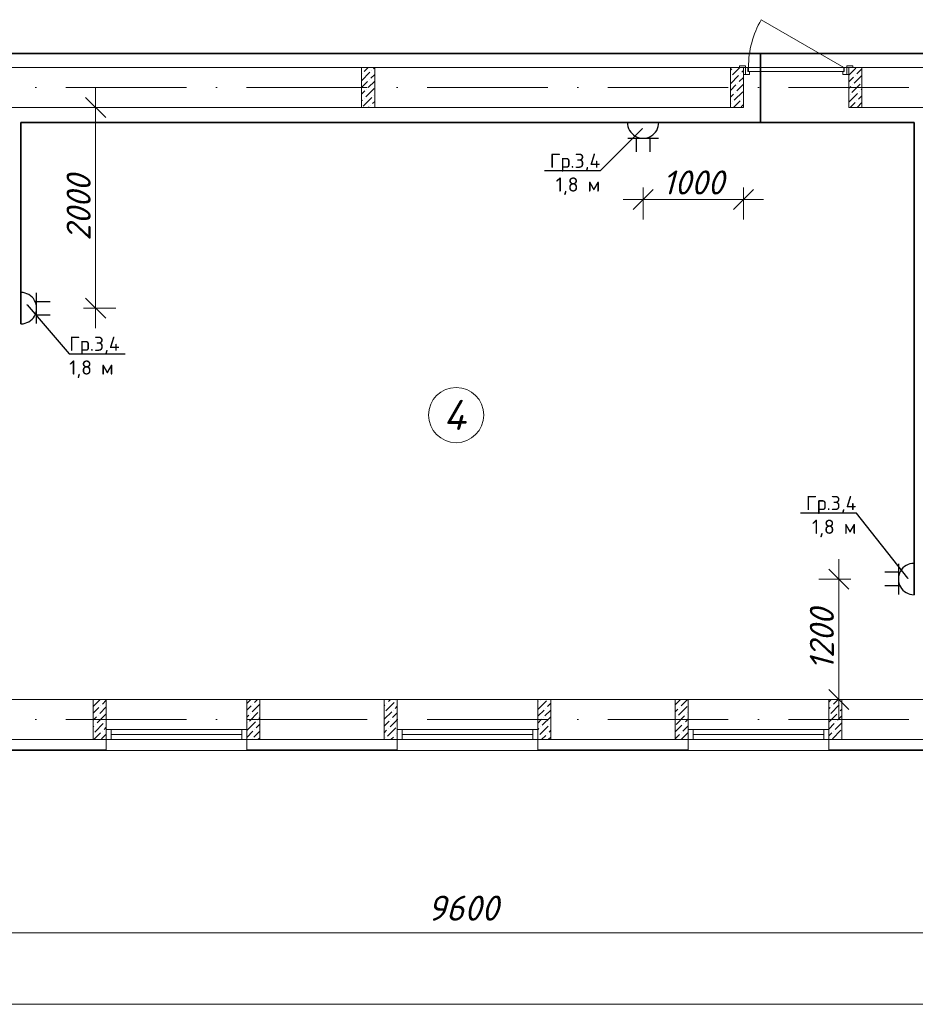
# Model space of a CAD drawing. Header units: millimetres. Extents: x 1114507 to 93926427, y 174473 to 817039.
# Tile 340 of 483: x 1785122 to 1794047, y 763987 to 773800. Entities that reach past the tile are written whole.
import ezdxf
from ezdxf import colors
from ezdxf.entities.mleader import LeaderData, LeaderLine
from ezdxf.math import Vec2, Vec3

# ---------------------------------------------------------------- set-up
doc = ezdxf.new("R2010")
doc.units = ezdxf.units.MM
doc.linetypes.add('ACAD_ISO10W100', pattern=[18, 12, -3, 0, -3])
for name, color, linetype, lineweight in [('Doors', 86, 'Continuous', 13), ('expl', 234, 'Continuous', 13), ('размеры', 12, 'Continuous', 15)]:
    doc.layers.add(name, color=color, linetype=linetype, lineweight=lineweight)
for name, color, linetype in [('NOTE', 3, 'Continuous'), ('RAZMERNAR', 152, 'Continuous'), ('ЭО', 20, 'Continuous')]:
    doc.layers.add(name, color=color, linetype=linetype)
doc.styles.get("Standard").update_dxf_attribs({"font": 'isocpeui.ttf'})
doc.styles.add('X_ISO', font='isocpeui.ttf')
doc.styles.add('ГОСТ 300', font='isocpeui.ttf', dxfattribs={"height": 300})
doc.styles.add('Суннат', font='ariali.ttf', dxfattribs={"height": 250})
doc.dimstyles.new('Санжар', dxfattribs={"dimtxt": 240, "dimasz": 200, "dimexe": 200, "dimexo": 200, "dimgap": 50, "dimtad": 1, "dimdec": 0, "dimtxsty": 'Standard', "dimblk": 'OBLIQUE', "dimcen": 2.5, "dimdle": 200, "dimclrd": 152, "dimclre": 152, "dimclrt": 152, "dimadec": 0, "dimazin": 0, "dimtfac": 1, "dimtdec": 0, "dimtmove": 0, "dimatfit": 3, "dimldrblk": 'OBLIQUE', "dimfxl": 0, "dimlwd": 0, "dimlwe": 0, "dimarcsym": 0})

# ---------------------------------------------------------------- blocks, each defined once
blk = doc.blocks.new('blokqav3mak')
at = {"lineweight": 0, "ltscale": 100}
for p, q in [((1610716.4, 773325.1), (1602966.4, 773325.1)), ((1610716.4, 772925.1), (1610716.4, 773325.1)), ((1612966.4, 773325.1), (1611766.4, 773325.1)), ((1611766.4, 772925.1), (1611766.4, 773325.1)), ((1610716.4, 772925.1), (1603366.4, 772925.1)), ((1612566.4, 772925.1), (1611766.4, 772925.1)), ((1603366.4, 767025.1), (1604366.4, 767025.1)), ((1604366.4, 767025.1), (1604366.4, 766625.1)), ((1605766.4, 767025.1), (1604366.4, 767025.1)), ((1605766.4, 767025.1), (1607266.4, 767025.1)), ((1605766.4, 767025.1), (1605766.4, 766625.1)), ((1607266.4, 767025.1), (1607266.4, 766625.1)), ((1608666.4, 767025.1), (1607266.4, 767025.1)), ((1608666.4, 767025.1), (1610166.4, 767025.1)), ((1608666.4, 767025.1), (1608666.4, 766625.1)), ((1610166.4, 767025.1), (1610166.4, 766625.1)), ((1611566.4, 767025.1), (1610166.4, 767025.1)), ((1611566.4, 767025.1), (1614136.4, 767025.1)), ((1611566.4, 767025.1), (1611566.4, 766625.1)), ((1602296.4, 766625.1), (1604366.4, 766625.1)), ((1605766.4, 766625.1), (1607266.4, 766625.1)), ((1608666.4, 766625.1), (1610166.4, 766625.1)), ((1611566.4, 766625.1), (1614266.4, 766625.1)), ((1605766.4, 766518.1), (1604366.4, 766518.1)), ((1608666.4, 766518.1), (1607266.4, 766518.1)), ((1611566.4, 766518.1), (1610166.4, 766518.1))]:
    blk.add_line(p, q, dxfattribs=at)
at = {"linetype": 'Continuous', "lineweight": 0, "ltscale": 100}
for p, q in [((1606911.4, 773192.4, 0), (1606994.6, 773275.6, 0)), ((1606918.8, 773267.2, 0), (1606918.8, 773267.2, 0)), ((1606935.7, 773284.1, 0), (1606976.7, 773325.1, 0)), ((1607003, 773216.7, 0), (1607041.4, 773255, 0)), ((1607011.5, 773292.5, 0), (1607011.5, 773292.5, 0)), ((1607028.3, 773309.3, 0), (1607041.4, 773322.4, 0)), ((1610586.4, 773297.2, 0), (1610599.3, 773310.1, 0)), ((1610586.4, 773162.5, 0), (1610666.7, 773242.8, 0)), ((1610607.7, 773251.2, 0), (1610681.7, 773325.1, 0)), ((1610683.5, 773259.6, 0), (1610683.5, 773259.6, 0)), ((1610700.3, 773276.4, 0), (1610716.4, 773292.5, 0)), ((1611766.4, 773247.5, 0), (1611837.4, 773318.5, 0)), ((1611820.6, 773167, 0), (1611896.4, 773242.8, 0)), ((1611829, 773242.8, 0), (1611829, 773242.8, 0)), ((1611845.8, 773259.6, 0), (1611896.4, 773310.1, 0)), ((1606911.4, 773125, 0), (1606969.4, 773183, 0)), ((1606977.8, 773124.1, 0), (1607041.4, 773187.7, 0)), ((1606986.2, 773199.9, 0), (1606986.2, 773199.9, 0)), ((1610586.4, 773095.1, 0), (1610641.4, 773150.1, 0)), ((1610590.9, 773234.3, 0), (1610590.9, 773234.3, 0)), ((1610649.8, 773091.2, 0), (1610716.4, 773157.7, 0)), ((1610658.2, 773167, 0), (1610658.2, 773167, 0)), ((1610675.1, 773183.8, 0), (1610716.4, 773225.1, 0)), ((1611766.4, 773180.1, 0), (1611812.2, 773225.9, 0)), ((1611795.3, 773074.4, 0), (1611879.5, 773158.6, 0)), ((1611803.7, 773150.1, 0), (1611803.7, 773150.1, 0)), ((1611896.3, 773175.4, 0), (1611896.3, 773175.4, 0)), ((1606911.4, 773057.7, 0), (1606944.1, 773090.4, 0)), ((1606952.5, 773031.5, 0), (1607036.7, 773115.7, 0)), ((1606960.9, 773107.3, 0), (1606960.9, 773107.3, 0)), ((1610586.4, 773027.7, 0), (1610616.1, 773057.5, 0)), ((1610624.6, 772998.6, 0), (1610708.8, 773082.8, 0)), ((1610633, 773074.4, 0), (1610633, 773074.4, 0)), ((1611766.4, 773112.8, 0), (1611786.9, 773133.3, 0)), ((1611770.1, 772981.8, 0), (1611854.2, 773066, 0)), ((1611778.5, 773057.5, 0), (1611778.5, 773057.5, 0)), ((1611871.1, 773082.8, 0), (1611871.1, 773082.8, 0)), ((1611887.9, 773099.6, 0), (1611896.4, 773108.1, 0)), ((1606911.4, 772990.3, 0), (1606918.8, 772997.8, 0)), ((1606927.3, 772938.9, 0), (1607011.5, 773023.1, 0)), ((1606935.7, 773014.7, 0), (1606935.7, 773014.7, 0)), ((1607003, 772947.3, 0), (1607003, 772947.3, 0)), ((1607019.9, 772964.1, 0), (1607041.4, 772985.6, 0)), ((1607028.3, 773039.9, 0), (1607028.3, 773039.9, 0)), ((1610586.4, 772960.4, 0), (1610590.9, 772964.9, 0)), ((1610607.7, 772981.8, 0), (1610607.7, 772981.8, 0)), ((1610618.4, 772925.1, 0), (1610683.5, 772990.2, 0)), ((1610691.9, 772931.3, 0), (1610716.4, 772955.7, 0)), ((1610700.3, 773007, 0), (1610700.3, 773007, 0)), ((1611780.7, 772925.1, 0), (1611829, 772973.3, 0)), ((1611845.8, 772990.2, 0), (1611845.8, 772990.2, 0)), ((1611848.1, 772925.1, 0), (1611896.4, 772973.4, 0)), ((1611862.7, 773007, 0), (1611896.4, 773040.7, 0)), ((1606980.8, 772925.1, 0), (1606986.2, 772930.5, 0)), ((1604236.4, 766955.3, 0), (1604306.2, 767025.1, 0)), ((1604310.6, 766962.2, 0), (1604310.6, 766962.2, 0)), ((1604327.5, 766979.1, 0), (1604366.4, 767017.9, 0)), ((1605766.4, 766984.7, 0), (1605806.8, 767025.1, 0)), ((1605766.4, 766917.3, 0), (1605811.2, 766962.2, 0)), ((1605819.7, 766903.3, 0), (1605896.4, 766980, 0)), ((1605828.1, 766979.1, 0), (1605828.1, 766979.1, 0)), ((1605844.9, 766995.9, 0), (1605874.1, 767025.1, 0)), ((1607136.4, 766963, 0), (1607144, 766970.6, 0)), ((1607152.4, 766911.7, 0), (1607236.6, 766995.9, 0)), ((1607160.8, 766987.5, 0), (1607160.8, 766987.5, 0)), ((1607177.6, 767004.3, 0), (1607198.4, 767025.1, 0)), ((1607253.4, 767012.7, 0), (1607253.4, 767012.7, 0)), ((1608669.8, 766928.6, 0), (1608754, 767012.7, 0)), ((1608678.2, 767004.3, 0), (1608678.2, 767004.3, 0)), ((1608695.1, 767021.2, 0), (1608699, 767025.1, 0)), ((1608762.4, 766953.8, 0), (1608796.4, 766987.7, 0)), ((1610036.4, 766970.8, 0), (1610086.8, 767021.2, 0)), ((1610095.2, 766962.2, 0), (1610158, 767025.1, 0)), ((1611566.4, 767000.2, 0), (1611591.3, 767025.1, 0)), ((1611587.3, 766886.5, 0), (1611671.5, 766970.6, 0)), ((1611595.8, 766962.2, 0), (1611595.8, 766962.2, 0)), ((1611612.6, 766979.1, 0), (1611658.6, 767025.1, 0)), ((1611688.4, 766987.5, 0), (1611688.4, 766987.5, 0)), ((1604236.4, 766887.9, 0), (1604293.8, 766945.4, 0)), ((1604277, 766793.8, 0), (1604361.2, 766878, 0)), ((1604285.4, 766869.6, 0), (1604285.4, 766869.6, 0)), ((1604302.2, 766886.5, 0), (1604366.4, 766950.6, 0)), ((1605766.4, 766850, 0), (1605786, 766869.6, 0)), ((1605794.4, 766810.7, 0), (1605878.6, 766894.9, 0)), ((1605802.8, 766886.5, 0), (1605802.8, 766886.5, 0)), ((1605895.4, 766911.7, 0), (1605895.4, 766911.7, 0)), ((1607136.4, 766828.3, 0), (1607211.3, 766903.3, 0)), ((1607219.7, 766844.4, 0), (1607266.4, 766891, 0)), ((1607228.2, 766920.1, 0), (1607228.2, 766920.1, 0)), ((1607245, 766937, 0), (1607266.4, 766958.3, 0)), ((1608666.4, 766857.7, 0), (1608728.8, 766920.1, 0)), ((1608737.2, 766861.2, 0), (1608796.4, 766920.4, 0)), ((1608745.6, 766937, 0), (1608745.6, 766937, 0)), ((1610036.4, 766903.4, 0), (1610061.5, 766928.6, 0)), ((1610069.9, 766869.6, 0), (1610154.1, 766953.8, 0)), ((1610078.3, 766945.4, 0), (1610078.3, 766945.4, 0)), ((1610145.7, 766878, 0), (1610145.7, 766878, 0)), ((1610162.5, 766894.9, 0), (1610166.4, 766898.7, 0)), ((1611566.4, 766932.8, 0), (1611578.9, 766945.4, 0)), ((1611566.4, 766798.1, 0), (1611646.3, 766878, 0)), ((1611570.5, 766869.6, 0), (1611570.5, 766869.6, 0)), ((1611663.1, 766894.9, 0), (1611663.1, 766894.9, 0)), ((1611680, 766911.7, 0), (1611696.4, 766928.1, 0)), ((1604236.4, 766820.6, 0), (1604268.5, 766852.8, 0)), ((1604251.7, 766701.2, 0), (1604335.9, 766785.4, 0)), ((1604260.1, 766777, 0), (1604260.1, 766777, 0)), ((1604352.7, 766802.3, 0), (1604352.7, 766802.3, 0)), ((1605769.1, 766718.1, 0), (1605853.3, 766802.3, 0)), ((1605777.6, 766793.8, 0), (1605777.6, 766793.8, 0)), ((1605861.7, 766743.3, 0), (1605896.4, 766777.9, 0)), ((1605870.2, 766819.1, 0), (1605870.2, 766819.1, 0)), ((1605887, 766835.9, 0), (1605896.4, 766845.3, 0)), ((1607136.4, 766761, 0), (1607186.1, 766810.7, 0)), ((1607194.5, 766751.8, 0), (1607266.4, 766823.6, 0)), ((1607202.9, 766827.5, 0), (1607202.9, 766827.5, 0)), ((1608666.4, 766790.4, 0), (1608703.5, 766827.5, 0)), ((1608711.9, 766768.6, 0), (1608796.1, 766852.8, 0)), ((1608720.3, 766844.4, 0), (1608720.3, 766844.4, 0)), ((1608787.7, 766777, 0), (1608787.7, 766777, 0)), ((1610036.4, 766701.4, 0), (1610103.6, 766768.6, 0)), ((1610044.7, 766777, 0), (1610128.8, 766861.2, 0)), ((1610053.1, 766852.8, 0), (1610053.1, 766852.8, 0)), ((1610112, 766709.7, 0), (1610166.4, 766764, 0)), ((1610120.4, 766785.4, 0), (1610120.4, 766785.4, 0)), ((1610137.3, 766802.3, 0), (1610166.4, 766831.4, 0)), ((1611566.4, 766730.8, 0), (1611621, 766785.4, 0)), ((1611629.4, 766726.5, 0), (1611696.4, 766793.4, 0)), ((1611637.9, 766802.3, 0), (1611637.9, 766802.3, 0)), ((1611654.7, 766819.1, 0), (1611696.4, 766860.8, 0)), ((1604236.4, 766753.2, 0), (1604243.3, 766760.2, 0)), ((1604242.9, 766625.1, 0), (1604310.6, 766692.8, 0)), ((1604319.1, 766633.9, 0), (1604366.4, 766681.2, 0)), ((1604327.5, 766709.7, 0), (1604327.5, 766709.7, 0)), ((1604344.3, 766726.5, 0), (1604366.4, 766748.5, 0)), ((1605766.4, 766647.9, 0), (1605828.1, 766709.7, 0)), ((1605836.5, 766650.7, 0), (1605896.4, 766710.6, 0)), ((1605844.9, 766726.5, 0), (1605844.9, 766726.5, 0)), ((1607136.4, 766693.6, 0), (1607160.8, 766718.1, 0)), ((1607169.2, 766659.1, 0), (1607253.4, 766743.3, 0)), ((1607177.6, 766734.9, 0), (1607177.6, 766734.9, 0)), ((1607245, 766667.6, 0), (1607245, 766667.6, 0)), ((1607261.8, 766684.4, 0), (1607266.4, 766688.9, 0)), ((1608666.4, 766723, 0), (1608678.2, 766734.9, 0)), ((1608686.7, 766676, 0), (1608770.8, 766760.2, 0)), ((1608695.1, 766751.8, 0), (1608695.1, 766751.8, 0)), ((1608703.1, 766625.1, 0), (1608745.6, 766667.6, 0)), ((1608762.4, 766684.4, 0), (1608762.4, 766684.4, 0)), ((1608779.3, 766701.2, 0), (1608796.4, 766718.3, 0)), ((1610036.4, 766634, 0), (1610078.3, 766676, 0)), ((1610094.8, 766625.1, 0), (1610166.4, 766696.7, 0)), ((1610095.2, 766692.8, 0), (1610095.2, 766692.8, 0)), ((1611566.4, 766663.4, 0), (1611595.8, 766692.8, 0)), ((1611604.2, 766633.9, 0), (1611688.4, 766718.1, 0)), ((1611612.6, 766709.7, 0), (1611612.6, 766709.7, 0)), ((1605819.7, 766633.9, 0), (1605819.7, 766633.9, 0)), ((1605878.2, 766625.1, 0), (1605895.4, 766642.3, 0)), ((1607152.4, 766642.3, 0), (1607152.4, 766642.3, 0)), ((1607202.5, 766625.1, 0), (1607228.2, 766650.7, 0)), ((1608669.8, 766659.1, 0), (1608669.8, 766659.1, 0)), ((1608770.5, 766625.1, 0), (1608796.4, 766651, 0)), ((1610162.5, 766625.5, 0), (1610162.5, 766625.5, 0)), ((1611662.7, 766625.1, 0), (1611663.1, 766625.5, 0)), ((1611680, 766642.3, 0), (1611680, 766642.3, 0))]:
    blk.add_line(p, q, dxfattribs=at)
at = {"color": 1, "linetype": 'ACAD_ISO10W100', "lineweight": 0, "ltscale": 100}
for p, q in [((1626766.4, 773125.1), (1599766.4, 773125.1)), ((1626766.4, 766825.1), (1599766.4, 766825.1))]:
    blk.add_line(p, q, dxfattribs=at)
at = {"color": 5, "lineweight": 0}
for p, q in [((1604366.4, 766725.1), (1604416.4, 766725.1)), ((1604366.4, 766625.1), (1604366.4, 766725.1)), ((1605716.4, 766725.1), (1604416.4, 766725.1)), ((1604416.4, 766725.1), (1604416.4, 766625.1)), ((1605716.4, 766675.1), (1604416.4, 766675.1)), ((1605766.4, 766725.1), (1605716.4, 766725.1)), ((1605716.4, 766725.1), (1605716.4, 766625.1)), ((1605766.4, 766625.1), (1605766.4, 766725.1)), ((1607266.4, 766725.1), (1607316.4, 766725.1)), ((1607266.4, 766625.1), (1607266.4, 766725.1)), ((1608616.4, 766725.1), (1607316.4, 766725.1)), ((1607316.4, 766725.1), (1607316.4, 766625.1)), ((1608616.4, 766675.1), (1607316.4, 766675.1)), ((1608666.4, 766725.1), (1608616.4, 766725.1)), ((1608616.4, 766725.1), (1608616.4, 766625.1)), ((1608666.4, 766625.1), (1608666.4, 766725.1)), ((1610166.4, 766725.1), (1610216.4, 766725.1)), ((1610166.4, 766625.1), (1610166.4, 766725.1)), ((1611516.4, 766725.1), (1610216.4, 766725.1)), ((1610216.4, 766725.1), (1610216.4, 766625.1)), ((1611516.4, 766675.1), (1610216.4, 766675.1)), ((1611566.4, 766725.1), (1611516.4, 766725.1)), ((1611516.4, 766725.1), (1611516.4, 766625.1)), ((1611566.4, 766625.1), (1611566.4, 766725.1)), ((1604416.4, 766625.1), (1604366.4, 766625.1)), ((1605716.4, 766625.1), (1604416.4, 766625.1)), ((1605716.4, 766625.1), (1605766.4, 766625.1)), ((1607316.4, 766625.1), (1607266.4, 766625.1)), ((1608616.4, 766625.1), (1607316.4, 766625.1)), ((1608616.4, 766625.1), (1608666.4, 766625.1)), ((1610216.4, 766625.1), (1610166.4, 766625.1)), ((1611516.4, 766625.1), (1610216.4, 766625.1)), ((1611516.4, 766625.1), (1611566.4, 766625.1))]:
    blk.add_line(p, q, dxfattribs=at)
at = {"color": 252, "lineweight": 0, "ltscale": 100}
for p, q in [((1604366.4, 766625.1), (1604366.4, 766518.1)), ((1605766.4, 766625.1), (1605766.4, 766518.1)), ((1607266.4, 766625.1), (1607266.4, 766518.1)), ((1608666.4, 766625.1), (1608666.4, 766518.1)), ((1610166.4, 766625.1), (1610166.4, 766518.1)), ((1611566.4, 766625.1), (1611566.4, 766518.1)), ((1602166.4, 766518.1), (1604366.4, 766518.1)), ((1605766.4, 766518.1), (1607266.4, 766518.1)), ((1608666.4, 766518.1), (1610166.4, 766518.1)), ((1611566.4, 766518.1), (1614266.4, 766518.1))]:
    blk.add_line(p, q, dxfattribs=at)
at = {"color": 32, "lineweight": 0, "ltscale": 100}
for p, q in [((1602166.4, 766525.1), (1604366.4, 766525.1)), ((1605766.4, 766525.1), (1607266.4, 766525.1)), ((1608666.4, 766525.1), (1610166.4, 766525.1)), ((1611566.4, 766525.1), (1614266.4, 766525.1))]:
    blk.add_line(p, q, dxfattribs=at)
at = {"layer": 'Doors', "lineweight": 0}
for p, q in [((1611716.4, 773325.1), (1610893.6, 773800.1)), ((1610736.4, 773340.1), (1610676.4, 773340.1)), ((1610676.4, 773340.1), (1610676.4, 773325.1)), ((1610736.4, 773325.1), (1610736.4, 773340.1)), ((1611806.4, 773340.1), (1611746.4, 773340.1)), ((1611746.4, 773340.1), (1611746.4, 773325.1)), ((1611806.4, 773325.1), (1611806.4, 773340.1)), ((1610676.4, 773325.1), (1610736.4, 773325.1)), ((1610736.4, 773325.1), (1610716.4, 773325.1)), ((1610716.4, 773325.1), (1610716.4, 773255.1)), ((1610716.4, 773255.1), (1610736.4, 773255.1)), ((1610736.4, 773255.1), (1610736.4, 773325.1)), ((1610736.4, 773325.1), (1610761.4, 773325.1)), ((1610736.4, 773255.1), (1610736.4, 773325.1)), ((1610776.4, 773255.1), (1610736.4, 773255.1)), ((1610761.4, 773325.1), (1610761.4, 773285.1)), ((1610761.4, 773285.1), (1610776.4, 773285.1)), ((1611716.4, 773325.1), (1610766.4, 773325.1)), ((1610766.4, 773325.1), (1610766.4, 773285.1)), ((1610766.4, 773285.1), (1611716.4, 773285.1)), ((1610776.4, 773285.1), (1610776.4, 773255.1)), ((1611706.4, 773285.1), (1611706.4, 773255.1)), ((1611721.4, 773285.1), (1611706.4, 773285.1)), ((1611706.4, 773255.1), (1611746.4, 773255.1)), ((1611716.4, 773285.1), (1611716.4, 773325.1)), ((1611746.4, 773325.1), (1611721.4, 773325.1)), ((1611721.4, 773325.1), (1611721.4, 773285.1)), ((1611746.4, 773255.1), (1611746.4, 773325.1)), ((1611746.4, 773255.1), (1611746.4, 773325.1)), ((1611746.4, 773325.1), (1611766.4, 773325.1)), ((1611746.4, 773325.1), (1611806.4, 773325.1)), ((1611766.4, 773255.1), (1611746.4, 773255.1)), ((1611766.4, 773325.1), (1611766.4, 773255.1))]:
    blk.add_line(p, q, dxfattribs=at)
blk.add_arc((1611716.4, 773325.1), 950, 150, 180, dxfattribs=at)
at = {"layer": 'RAZMERNAR', "lineweight": 0, "ltscale": 100}
for p, q in [((1612916.4, 764700.9), (1603016.4, 764700.9)), ((1626916.4, 763987.4), (1599616.4, 763987.4))]:
    blk.add_line(p, q, dxfattribs=at)
at = {"layer": 'размеры', "lineweight": 0, "ltscale": 5}
for p, q in [((1607041.4, 773325.1), (1606911.4, 773325.1)), ((1606911.4, 773325.1), (1606911.4, 772925.1)), ((1607041.4, 772925.1), (1607041.4, 773325.1)), ((1610586.4, 773325.1), (1610716.4, 773325.1)), ((1610586.4, 772925.1), (1610586.4, 773325.1)), ((1610716.4, 773325.1), (1610716.4, 772925.1)), ((1611896.4, 773325.1), (1611766.4, 773325.1)), ((1611766.4, 773325.1), (1611766.4, 772925.1)), ((1611896.4, 772925.1), (1611896.4, 773325.1)), ((1606911.4, 772925.1), (1607041.4, 772925.1)), ((1610716.4, 772925.1), (1610586.4, 772925.1)), ((1611766.4, 772925.1), (1611896.4, 772925.1)), ((1604366.4, 767025.1), (1604236.4, 767025.1)), ((1604236.4, 767025.1), (1604236.4, 766625.1)), ((1604366.4, 766625.1), (1604366.4, 767025.1)), ((1605896.4, 767025.1), (1605766.4, 767025.1)), ((1605766.4, 767025.1), (1605766.4, 766625.1)), ((1605896.4, 766625.1), (1605896.4, 767025.1)), ((1607266.4, 767025.1), (1607136.4, 767025.1)), ((1607136.4, 767025.1), (1607136.4, 766625.1)), ((1607266.4, 766625.1), (1607266.4, 767025.1)), ((1608796.4, 767025.1), (1608666.4, 767025.1)), ((1608666.4, 767025.1), (1608666.4, 766625.1)), ((1608796.4, 766625.1), (1608796.4, 767025.1)), ((1610166.4, 767025.1), (1610036.4, 767025.1)), ((1610036.4, 767025.1), (1610036.4, 766625.1)), ((1610166.4, 766625.1), (1610166.4, 767025.1)), ((1611696.4, 767025.1), (1611566.4, 767025.1)), ((1611566.4, 767025.1), (1611566.4, 766625.1)), ((1611696.4, 766625.1), (1611696.4, 767025.1)), ((1604236.4, 766625.1), (1604366.4, 766625.1)), ((1605766.4, 766625.1), (1605896.4, 766625.1)), ((1607136.4, 766625.1), (1607266.4, 766625.1)), ((1608666.4, 766625.1), (1608796.4, 766625.1)), ((1610036.4, 766625.1), (1610166.4, 766625.1)), ((1611566.4, 766625.1), (1611696.4, 766625.1))]:
    blk.add_line(p, q, dxfattribs=at)
at = {"layer": 'RAZMERNAR', "lineweight": 0}
blk.add_text('9600', height=250, dxfattribs=at).set_placement((1607567.5, 764820.9))
blk = doc.blocks.new('ауцп')
at = {"color": 152, "lineweight": 30, "ltscale": 60, "true_color": 0x006edd}
blk.add_line((3357036.7, 1654646.7), (3357036.7, 1654921), dxfattribs=at)
at = {"layer": 'ЭО', "color": 152, "lineweight": 30, "ltscale": 10, "true_color": 0x006edd}
for p, q in [((3356896.4, 1654643.7), (3356896.4, 1654923.7)), ((3357036.7, 1654844.3), (3357158.3, 1654844.3)), ((3357036.7, 1654722.9), (3357158.3, 1654722.9))]:
    blk.add_line(p, q, dxfattribs=at)
blk.add_arc((3356896.7, 1654783.7), 140, 269.89639, 90.10361, dxfattribs=at)
blk = doc.blocks.new('_Oblique')
at = {"color": 0, "linetype": 'ByBlock', "lineweight": -2}
blk.add_line((-0.5, -0.5), (0.5, 0.5), dxfattribs=at)
blk = doc.blocks.new('*D1858')
at = {"color": 152, "linetype": 'Continuous', "lineweight": 0, "ltscale": 100, "transparency": 16777216}
for p, q in [((1793285.7, 766825.1), (1793285.7, 768425.1)), ((1793405.7, 768225.1), (1793085.7, 768225.1)), ((1793405.7, 767025.1), (1793085.7, 767025.1))]:
    blk.add_line(p, q, dxfattribs=at)
at = {"layer": 'Defpoints', "color": 0, "lineweight": 35, "ltscale": 100, "transparency": 16777216}
for p in [(1793285.7, 768225.1), (1794184.7, 768225.1), (1794184.7, 767025.1)]:
    blk.add_point(p, dxfattribs=at)
at = {"color": 152, "lineweight": 0, "ltscale": 100, "transparency": 16777216, "xscale": 200, "yscale": 200, "zscale": 200}
for p, rotation in [((1793285.7, 768225.1), 90), ((1793285.7, 767025.1), 270)]:
    blk.add_blockref('_Oblique', p, dxfattribs=dict(at, rotation=rotation))
at = {"color": 152, "lineweight": 35, "ltscale": 100, "transparency": 16777216, "insert": (1793115.7, 767625.1), "char_height": 240, "attachment_point": 5, "rotation": 90, "bg_fill": 3, "box_fill_scale": 1.1, "bg_fill_color": 256, "bg_fill_true_color": 13158600, "bg_fill_transparency": 0}
blk.add_mtext('1200', dxfattribs=at)
blk = doc.blocks.new('*D1859')
at = {"color": 152, "linetype": 'Continuous', "lineweight": 0, "ltscale": 100, "transparency": 16777216}
for p, q in [((1791334.7, 772127.9), (1791334.7, 771807.9)), ((1792334.7, 772127.9), (1792334.7, 771807.9)), ((1792534.7, 772007.9), (1791134.7, 772007.9))]:
    blk.add_line(p, q, dxfattribs=at)
at = {"layer": 'Defpoints', "color": 0, "lineweight": 35, "ltscale": 100, "transparency": 16777216}
for p in [(1791334.7, 772925.1), (1792334.7, 772925.1), (1791334.7, 772007.9)]:
    blk.add_point(p, dxfattribs=at)
at = {"color": 152, "lineweight": 0, "ltscale": 100, "transparency": 16777216, "xscale": 200, "yscale": 200, "zscale": 200, "rotation": 180}
blk.add_blockref('_Oblique', (1791334.7, 772007.9), dxfattribs=at)
at = {"color": 152, "lineweight": 0, "ltscale": 100, "transparency": 16777216, "xscale": 200, "yscale": 200, "zscale": 200}
blk.add_blockref('_Oblique', (1792334.7, 772007.9), dxfattribs=at)
at = {"color": 152, "lineweight": 35, "ltscale": 100, "transparency": 16777216, "insert": (1791834.7, 772177.9), "char_height": 240, "attachment_point": 5, "bg_fill": 3, "box_fill_scale": 1.1, "bg_fill_color": 256, "bg_fill_true_color": 13158600, "bg_fill_transparency": 0}
blk.add_mtext('1000', dxfattribs=at)
blk = doc.blocks.new('_Dot')
at = {"color": 0, "linetype": 'ByBlock', "lineweight": -2}
blk.add_line((-0.5, 0), (-1, 0), dxfattribs=at)
at = {"color": 0, "linetype": 'ByBlock', "const_width": 0.5}
blk.add_lwpolyline([(-0.25, 0, 1), (0.25, 0, 1)], format="xyb", close=True, dxfattribs=at)
blk = doc.blocks.new('*D1854')
at = {"color": 152, "linetype": 'Continuous', "lineweight": 0, "ltscale": 100, "transparency": 16777216}
for p, q in [((1785879.2, 773125.1), (1785879.2, 770725.1)), ((1785759.2, 772925.1), (1786079.2, 772925.1)), ((1785759.2, 770925.1), (1786079.2, 770925.1))]:
    blk.add_line(p, q, dxfattribs=at)
at = {"layer": 'Defpoints', "color": 0, "lineweight": 35, "ltscale": 100, "transparency": 16777216}
for p in [(1784984.7, 772925.1), (1784984.7, 770925.1), (1785879.2, 770925.1)]:
    blk.add_point(p, dxfattribs=at)
at = {"color": 152, "lineweight": 0, "ltscale": 100, "transparency": 16777216, "xscale": 200, "yscale": 200, "zscale": 200}
for p, rotation in [((1785879.2, 772925.1), 90), ((1785879.2, 770925.1), 270)]:
    blk.add_blockref('_Oblique', p, dxfattribs=dict(at, rotation=rotation))
at = {"color": 152, "lineweight": 35, "ltscale": 100, "transparency": 16777216, "insert": (1785709.2, 771925.1), "char_height": 240, "attachment_point": 5, "rotation": 90, "bg_fill": 3, "box_fill_scale": 1.1, "bg_fill_color": 256, "bg_fill_true_color": 13158600, "bg_fill_transparency": 0}
blk.add_mtext('2000', dxfattribs=at)
blk = doc.blocks.new('uslov')
at = {"layer": 'NOTE', "color": 0, "style": 'ГОСТ 300'}
for s, height, p in [('\\M+3ACB3\\M+3ACD3\\M+3ACD6\\M+3ACE4\\M+3ACDA\\M+3ACDD\\M+3ACEE\\M+3ACDF\\M+3ACDA\\M+3ACDC   \\M+3ACDF\\M+3ACD1\\M+3ACE3\\M+3ACE4\\M+3ACD6\\M+3ACDF\\M+3ACDF\\M+3ACED\\M+3ACDB \\M+3ACE1\\M+3ACED\\M+3ACDD\\M+3ACD6 \\M+3ACDA  \\M+3ACD3\\M+3ACDD\\M+3ACD1\\M+3ACD4\\M+3ACD1\\M+3ACD9\\M+3ACD1\\M+3ACEB\\M+3ACDA\\M+3ACEB\\M+3ACD6\\M+3ACDF\\M+3ACDF\\M+3ACED\\M+3ACDB  ', 115.491, (933130, 713921)), ('\\M+3ACA3\\M+3ACED\\M+3ACDC\\M+3ACDD\\M+3ACF0\\M+3ACE9\\M+3ACD1\\M+3ACE4\\M+3ACD6\\M+3ACDD\\M+3ACEE \\M+3ACE0\\M+3ACD5\\M+3ACDF\\M+3ACE0\\M+3ACE1\\M+3ACE0\\M+3ACDD\\M+3ACF0\\M+3ACE3\\M+3ACDF\\M+3ACED\\M+3ACDB, \\M+3ACE0\\M+3ACD5\\M+3ACDA\\M+3ACDF\\M+3ACD1\\M+3ACE2\\M+3ACDF\\M+3ACED\\M+3ACDB, \\M+3ACE3\\M+3ACDC\\M+3ACE2\\M+3ACED\\M+3ACE4\\M+3ACE0\\M+3ACDB \\M+3ACE5\\M+3ACE3\\M+3ACE4\\M+3ACD1\\M+3ACDF\\M+3ACE0\\M+3ACD3\\M+3ACDC\\M+3ACDA, 250\\M+3ACA3, 6 \\M+3ACA1', 96.243, (933123, 711402, 0)), ('\\M+3ACA3\\M+3ACED\\M+3ACDC\\M+3ACDD\\M+3ACF0\\M+3ACE9\\M+3ACD1\\M+3ACE4\\M+3ACD6\\M+3ACDD\\M+3ACEE \\M+3ACE0\\M+3ACD5\\M+3ACDF\\M+3ACE0\\M+3ACE1\\M+3ACE0\\M+3ACDD\\M+3ACF0\\M+3ACE3\\M+3ACDF\\M+3ACED\\M+3ACDB, \\M+3ACE3\\M+3ACD5\\M+3ACD3\\M+3ACE0\\M+3ACD6\\M+3ACDF\\M+3ACDF\\M+3ACED\\M+3ACDB, \\M+3ACE3\\M+3ACDC\\M+3ACE2\\M+3ACED\\M+3ACE4\\M+3ACE0\\M+3ACDB \\M+3ACE5\\M+3ACE3\\M+3ACE4\\M+3ACD1\\M+3ACDF\\M+3ACE0\\M+3ACD3\\M+3ACDC\\M+3ACDA, 250\\M+3ACA3, 6 \\M+3ACA1', 96.243, (933123, 711020, 0)), ('\\M+3ACA3\\M+3ACED\\M+3ACDC\\M+3ACDD\\M+3ACF0\\M+3ACE9\\M+3ACD1\\M+3ACE4\\M+3ACD6\\M+3ACDD\\M+3ACEE \\M+3ACE0\\M+3ACD5\\M+3ACDF\\M+3ACE0\\M+3ACE1\\M+3ACE0\\M+3ACDD\\M+3ACF0\\M+3ACE3\\M+3ACDF\\M+3ACED\\M+3ACDB, \\M+3ACE3\\M+3ACDC\\M+3ACE2\\M+3ACED\\M+3ACE4\\M+3ACE0\\M+3ACDB \\M+3ACE5\\M+3ACE3\\M+3ACE4\\M+3ACD1\\M+3ACDF\\M+3ACE0\\M+3ACD3\\M+3ACDC\\M+3ACDA, 250\\M+3ACA3, 6 \\M+3ACA1, \\M+3ACD4\\M+3ACD6\\M+3ACE2\\M+3ACDE\\M+3ACD6\\M+3ACE4.', 96.243, (933112, 710593, 0)), ('\\M+3ACA3\\M+3ACED\\M+3ACDC\\M+3ACDD\\M+3ACF0\\M+3ACE9\\M+3ACD1\\M+3ACE4\\M+3ACD6\\M+3ACDD\\M+3ACEE \\M+3ACE0\\M+3ACD5\\M+3ACDF\\M+3ACE0\\M+3ACE1\\M+3ACE0\\M+3ACDD\\M+3ACF0\\M+3ACE3\\M+3ACDF\\M+3ACED\\M+3ACDB, \\M+3ACE3\\M+3ACD5\\M+3ACD3\\M+3ACE0\\M+3ACD6\\M+3ACDF\\M+3ACDF\\M+3ACED\\M+3ACDB, \\M+3ACE3\\M+3ACDC\\M+3ACE2\\M+3ACED\\M+3ACE4\\M+3ACE0\\M+3ACDB \\M+3ACE5\\M+3ACE3\\M+3ACE4\\M+3ACD1\\M+3ACDF\\M+3ACE0\\M+3ACD3\\M+3ACDC\\M+3ACDA, 250\\M+3ACA3, 6 \\M+3ACA1', 96.243, (933123, 710271, 0)), ('\\M+3ACB2\\M+3ACE0\\M+3ACD9\\M+3ACD6\\M+3ACE4\\M+3ACDC\\M+3ACD1 \\M+3ACD5\\M+3ACD3\\M+3ACE5\\M+3ACE7\\M+3ACE1\\M+3ACE0\\M+3ACDD\\M+3ACF0\\M+3ACE3\\M+3ACDF\\M+3ACD1\\M+3ACF1 \\M+3ACE3 \\M+3ACE4\\M+3ACE2\\M+3ACD6\\M+3ACE4\\M+3ACEE\\M+3ACDA\\M+3ACDE \\M+3ACD9\\M+3ACD1\\M+3ACD9\\M+3ACD6\\M+3ACDE\\M+3ACDD\\M+3ACF1\\M+3ACF0\\M+3ACEB\\M+3ACDA\\M+3ACDE \\M+3ACDC\\M+3ACE0\\M+3ACDF\\M+3ACE4\\M+3ACD1\\M+3ACDC\\M+3ACE4\\M+3ACE0\\M+3ACDE', 96.243, (933107, 709809)), ('\\M+3ACB2\\M+3ACE0\\M+3ACD9\\M+3ACD6\\M+3ACE4\\M+3ACDC\\M+3ACD1 \\M+3ACD5\\M+3ACD3\\M+3ACE5\\M+3ACE7\\M+3ACE1\\M+3ACE0\\M+3ACDD\\M+3ACF0\\M+3ACE3\\M+3ACDF\\M+3ACD1\\M+3ACF1 \\M+3ACE3 \\M+3ACE4\\M+3ACE2\\M+3ACD6\\M+3ACE4\\M+3ACEE\\M+3ACDA\\M+3ACDE \\M+3ACD9\\M+3ACD1\\M+3ACD9\\M+3ACD6\\M+3ACDE\\M+3ACDD\\M+3ACF1\\M+3ACF0\\M+3ACEB\\M+3ACDA\\M+3ACDE \\M+3ACDC\\M+3ACE0\\M+3ACDF\\M+3ACE4\\M+3ACD1\\M+3ACDC\\M+3ACE4\\M+3ACE0\\M+3ACDE', 96.243, (933120, 709196)), ('\\M+3ACB2\\M+3ACE0\\M+3ACD9\\M+3ACD6\\M+3ACE4\\M+3ACDC\\M+3ACD1 \\M+3ACD5\\M+3ACD3\\M+3ACE5\\M+3ACE7\\M+3ACE1\\M+3ACE0\\M+3ACDD\\M+3ACF0\\M+3ACE3\\M+3ACDF\\M+3ACD1\\M+3ACF1 \\M+3ACE3 \\M+3ACE4\\M+3ACE2\\M+3ACD6\\M+3ACE4\\M+3ACEE\\M+3ACDA\\M+3ACDE \\M+3ACD9\\M+3ACD1\\M+3ACD9\\M+3ACD6\\M+3ACDE\\M+3ACDD\\M+3ACF1\\M+3ACF0\\M+3ACEB\\M+3ACDA\\M+3ACDE \\M+3ACDC\\M+3ACE0\\M+3ACDF\\M+3ACE4\\M+3ACD1\\M+3ACDC\\M+3ACE4\\M+3ACE0\\M+3ACDE', 96.243, (933120, 708710)), ('\\M+3ACB2\\M+3ACE0\\M+3ACD9\\M+3ACD6\\M+3ACE4\\M+3ACDC\\M+3ACD1 \\M+3ACD5\\M+3ACD3\\M+3ACE5\\M+3ACE7\\M+3ACE1\\M+3ACE0\\M+3ACDD\\M+3ACF0\\M+3ACE3\\M+3ACDF\\M+3ACD1\\M+3ACF1 \\M+3ACE3 \\M+3ACE4\\M+3ACE2\\M+3ACD6\\M+3ACE4\\M+3ACEE\\M+3ACDA\\M+3ACDE \\M+3ACD9\\M+3ACD1\\M+3ACD9\\M+3ACD6\\M+3ACDE\\M+3ACDD\\M+3ACF1\\M+3ACF0\\M+3ACEB\\M+3ACDA\\M+3ACDE \\M+3ACDC\\M+3ACE0\\M+3ACDF\\M+3ACE4\\M+3ACD1\\M+3ACDC\\M+3ACE4\\M+3ACE0\\M+3ACDE', 96.243, (933107, 708148))]:
    blk.add_text(s, height=height, dxfattribs=at).set_placement(p)

msp = doc.modelspace()

# ---------------------------------------------------------------- linework, layer by layer
at = {"color": 0, "lineweight": 35, "ltscale": 100}
for p, q in [((1806504, 773464.1), (1784434.7, 773464.1)), ((1794034.7, 772775.1), (1785134.7, 772775.1)), ((1785134.7, 772775.1), (1785134.7, 770769.1)), ((1794034.7, 768069.1), (1794034.7, 772775.1))]:
    msp.add_line(p, q, dxfattribs=at)
at = {"layer": 'expl', "lineweight": 0}
msp.add_circle((1789471.2, 769859.7), 275.1, dxfattribs=at)

# ---------------------------------------------------------------- block references
at = {"color": 0}
msp.add_blockref('blokqav3mak', (181618.3, 0), dxfattribs=at)
at = {"lineweight": 30, "xscale": 1.114080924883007, "yscale": 1.114080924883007, "zscale": 1.114080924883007}
for p, rotation in [((-52228.3, 4512629.4), 270), ((5533888.9, 2611788.1), 180)]:
    msp.add_blockref('ауцп', p, dxfattribs=dict(at, rotation=rotation))
msp.add_blockref('ауцп', (-1954719.6, -1072637.9), dxfattribs=at)

# ---------------------------------------------------------------- texts
at = {"lineweight": 0, "insert": (1789567.6, 769711), "char_height": 300, "width": 349.19, "attachment_point": 9}
msp.add_mtext('4', dxfattribs=at)
at = {"color": 0, "insert": (1658556.4, 769145.4), "char_height": 200, "width": 5434.652, "attachment_point": 1, "style": 'Суннат'}
msp.add_mtext('\\pi1694.65184;{\\fISOCPEUR|b0|i0|c204|p34;\\LВвод от солнечных панелей к \\fISOCPEUR|b0|i0|c0|p34;\\P\\pi3194.65184;\\fISOCPEUR|b0|i0|c204|p34;инвертор с крыши }', dxfattribs=at)

# ---------------------------------------------------------------- leaders
at = {"lineweight": 0}
ml = msp.add_multileader_mtext('Standard', dxfattribs=at)
ml.set_content('{\\fISOCPEUR|b0|i0|c204|p34;Гр.3,4\\P1,8 м}', color=256, style='X_ISO')
ml.set_leader_properties()
ml.set_arrow_properties(name='DOT')
ml.build(insert=Vec2(0, 0))
ml.multileader.update_dxf_attribs({"text_left_attachment_type": 6, "text_right_attachment_type": 6, "dogleg_length": 0.36, "arrow_head_size": 5.68})
ctx = ml.context
ctx.base_point, ctx.char_height, ctx.arrow_head_size, ctx.landing_gap_size, ctx.plane_origin = Vec3(1785614.9, 770470.9), 142.116, 5.68, 0.568, Vec3(1787655.7, 770614.7)
ctx.left_attachment, ctx.right_attachment = 6, 6
notes = []
notes.append((ctx, [(1, (1, 1, 0), (1785614.5, 770470.9), (1, 0), 0.36, [(0, [(1785192.3, 770962.1)], 0, [])])]))
ctx.mtext.insert, ctx.mtext.rotation, ctx.mtext.width, ctx.mtext.flow_direction = Vec3(1785615.5, 770641.4), 6.283185, 1220.836, 5
for ctx, leaders in notes:
    for number, flags, end, landing, length, lines in leaders:
        leader = LeaderData()
        leader.index, (leader.has_last_leader_line, leader.has_dogleg_vector, leader.attachment_direction) = number, flags
        leader.last_leader_point, leader.dogleg_vector, leader.dogleg_length = Vec3(end), Vec3(landing), length
        for number, points, colour, breaks in lines:
            line = LeaderLine()
            line.index, line.vertices, line.color, line.breaks = number, Vec3.list(points), colors.encode_raw_color(colour), breaks
            leader.lines.append(line)
        ctx.leaders.append(leader)

# ---------------------------------------------------------------- next in the draw order: dimensions: what is measured, and where the dimension line sits
at = {"color": 0, "lineweight": 35, "ltscale": 100}
for base, p1, p2, angle, picture, middle in [((1785879.2, 770925.1), (1784984.7, 772925.1), (1784984.7, 770925.1), 270, '*D1854', (1785709.2, 771925.1)), ((1791334.7, 772007.9), (1792334.7, 772925.1), (1791334.7, 772925.1), 180, '*D1859', (1791834.7, 772177.9)), ((1793285.7, 768225.1), (1794184.7, 767025.1), (1794184.7, 768225.1), 270, '*D1858', (1793115.7, 767625.1))]:
    dim = msp.add_linear_dim(base=base, p1=p1, p2=p2, angle=angle, dimstyle='Санжар', override={"dimfxl": 120, "dimfxlon": 1, "dimtfill": 1, "dimarcsym": 1}, dxfattribs=at)
    dim.commit()
    dim.dimension.update_dxf_attribs({"geometry": picture, "text_midpoint": middle})

# ---------------------------------------------------------------- next in the draw order: linework, layer by layer
msp.add_line((1792504, 772775.1), (1792504, 773464.1), dxfattribs=at)

# ---------------------------------------------------------------- next in the draw order: block references
at = {"color": 0, "lineweight": 30, "xscale": 0.9657656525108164, "yscale": 0.9657656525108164, "zscale": 0.9657656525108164}
msp.add_blockref('uslov', (859232.9, 81250.9), dxfattribs=at)

# ---------------------------------------------------------------- next in the draw order: leaders
at = {"lineweight": 0}
ml = msp.add_multileader_mtext('Standard', dxfattribs=at)
ml.set_content('{\\fISOCPEUR|b0|i0|c204|p34;Гр.3,4\\P1,8 м}', color=256, style='X_ISO')
ml.set_leader_properties()
ml.set_arrow_properties(name='DOT')
ml.build(insert=Vec2(0, 0))
ml.multileader.update_dxf_attribs({"text_left_attachment_type": 6, "text_right_attachment_type": 6, "dogleg_length": 0.36, "arrow_head_size": 5.68})
ctx = ml.context
ctx.base_point, ctx.char_height, ctx.arrow_head_size, ctx.landing_gap_size, ctx.plane_origin = Vec3(1790430.6, 772294.8), 142.116, 5.68, 0.568, Vec3(1792514, 772438.6)
ctx.left_attachment, ctx.right_attachment, ctx.text_align_type = 6, 6, 2
notes = []
notes.append((ctx, [(0, (1, 1, 0), (1790908.2, 772294.8), (-1, 0), 0.36, [(0, [(1791330.4, 772715.6)], 0, [])])]))
ctx.mtext.insert, ctx.mtext.rotation, ctx.mtext.width, ctx.mtext.alignment, ctx.mtext.flow_direction = Vec3(1790907.2, 772465.3), 6.283185, 1220.836, 3, 5
ml = msp.add_multileader_mtext('Standard', dxfattribs=at)
ml.set_content('{\\fISOCPEUR|b0|i0|c204|p34;Гр.3,4\\P1,8 м}', color=256, style='X_ISO')
ml.set_leader_properties()
ml.set_arrow_properties(name='DOT')
ml.build(insert=Vec2(0, 0))
ml.multileader.update_dxf_attribs({"text_left_attachment_type": 6, "text_right_attachment_type": 6, "dogleg_length": 0.36, "arrow_head_size": 5.68})
ctx = ml.context
ctx.base_point, ctx.char_height, ctx.arrow_head_size, ctx.landing_gap_size, ctx.plane_origin = Vec3(1792983.4, 768883.7), 142.116, 5.68, 0.568, Vec3(1795066.8, 769027.5)
ctx.left_attachment, ctx.right_attachment, ctx.text_align_type = 6, 6, 2
notes.append((ctx, [(0, (1, 1, 0), (1793460.9, 768883.7), (-1, 0), 0.36, [(0, [(1793976.7, 768228.7)], 0, [])])]))
ctx.mtext.insert, ctx.mtext.rotation, ctx.mtext.width, ctx.mtext.alignment, ctx.mtext.flow_direction = Vec3(1793460, 769054.2), 6.283185, 1220.836, 3, 5
for ctx, leaders in notes:
    for number, flags, end, landing, length, lines in leaders:
        leader = LeaderData()
        leader.index, (leader.has_last_leader_line, leader.has_dogleg_vector, leader.attachment_direction) = number, flags
        leader.last_leader_point, leader.dogleg_vector, leader.dogleg_length = Vec3(end), Vec3(landing), length
        for number, points, colour, breaks in lines:
            line = LeaderLine()
            line.index, line.vertices, line.color, line.breaks = number, Vec3.list(points), colors.encode_raw_color(colour), breaks
            leader.lines.append(line)
        ctx.leaders.append(leader)

doc.saveas('drawing.dxf')
